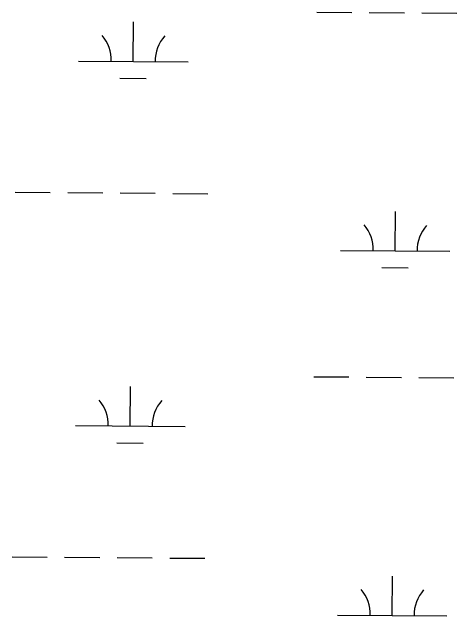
# Model space of a CAD drawing. Extents: x 3271442 to 3309282, y 752266 to 777610.
# Drawn here: x 3302894 to 3303300, y 759506 to 760057 of the extents above; entities that cross this region are included whole.
import ezdxf

# ---------------------------------------------------------------- set-up
doc = ezdxf.new("R2010")
doc.units = 0
doc.layers.add('V-WETL-SWMP', color=7, linetype='Continuous')

msp = doc.modelspace()

# ---------------------------------------------------------------- linework, layer by layer
at = {"layer": 'V-WETL-SWMP'}
for p, q in [((3303172.29, 760056.96), (3303204.29, 760056.7)), ((3303220.29, 760056.57), (3303252.29, 760056.3)), ((3303268.29, 760056.17), (3303300.29, 760055.91)), ((3303004.85, 760011.91), (3303005.15, 760047.91)), ((3302954.85, 760012.32), (3303054.85, 760011.5)), ((3302992.72, 759996.58), (3303016.72, 759996.38)), ((3302897.02, 759892.72), (3302929.02, 759892.46)), ((3302945.02, 759892.33), (3302977.02, 759892.06)), ((3302993.02, 759891.93), (3303025.02, 759891.67)), ((3303041.02, 759891.54), (3303073.01, 759891.27)), ((3303243.91, 759839.12), (3303244.2, 759875.12)), ((3303193.91, 759839.53), (3303293.9, 759838.71)), ((3303231.78, 759823.79), (3303255.78, 759823.59)), ((3303169.55, 759724.3), (3303201.55, 759724.03)), ((3303217.55, 759723.9), (3303249.55, 759723.64)), ((3303265.55, 759723.51), (3303297.55, 759723.24)), ((3303002.11, 759679.24), (3303002.41, 759715.24)), ((3302952.11, 759679.66), (3303052.11, 759678.83)), ((3302989.98, 759663.91), (3303013.98, 759663.72)), ((3302894.28, 759560.06), (3302926.28, 759559.79)), ((3302942.28, 759559.66), (3302974.28, 759559.4)), ((3302990.28, 759559.27), (3303022.28, 759559)), ((3303038.27, 759558.87), (3303070.27, 759558.61)), ((3303241.17, 759506.46), (3303241.46, 759542.46)), ((3303191.17, 759506.87), (3303291.16, 759506.05))]:
    msp.add_line(p, q, dxfattribs=at)
for centre, start, end in [((3302949.61, 760012.84), 358.7563, 40.2999), ((3303060.09, 760011.93), 138.7563, 180.2999), ((3303188.67, 759840.05), 358.7563, 40.2999), ((3303299.15, 759839.14), 138.7563, 180.2999), ((3302946.87, 759680.17), 358.7563, 40.2999), ((3303057.35, 759679.26), 138.7563, 180.2999), ((3303185.93, 759507.39), 358.7563, 40.2999), ((3303296.41, 759506.48), 138.7563, 180.2999)]:
    msp.add_arc(centre, 35.25, start, end, dxfattribs=at)

doc.saveas('drawing.dxf')
